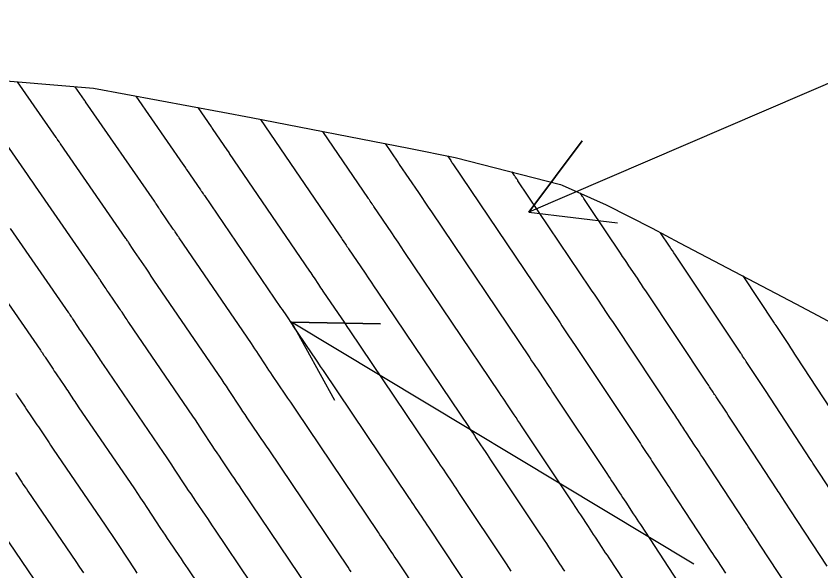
# Model space of a CAD drawing. Extents: x 954385 to 988206, y 1868364 to 1924553.
# Drawn here: x 956111.5 to 956165.7, y 1922768.5 to 1922805.9 of the extents above; entities that cross this region are included whole.
import ezdxf

# ---------------------------------------------------------------- set-up
doc = ezdxf.new("R2010")
doc.units = 0
for name, color, linetype in [('24', 7, 'Continuous'), ('26', 7, 'Continuous'), ('6', 7, 'Continuous'), ('7', 7, 'Continuous')]:
    doc.layers.add(name, color=color, linetype=linetype)

msp = doc.modelspace()

# ---------------------------------------------------------------- linework, layer by layer
at = {"layer": '24'}
msp.add_lwpolyline([(956108.905, 1922801.644), (956116.672, 1922800.99), (956125.38, 1922799.383), (956127.287, 1922799.017), (956137.926, 1922796.951), (956141.04, 1922796.339), (956148.141, 1922794.504), (956148.26, 1922794.455), (956151.234, 1922793.148), (956154.321, 1922791.557), (956156.18, 1922790.588), (956164.009, 1922786.476), (956165.839, 1922785.507), (956171.818, 1922782.29), (956176.711, 1922779.666), (956188.433, 1922775.115), (956198.448, 1922769.52), (956207.836, 1922763.54), (956210.35, 1922761.959)], dxfattribs=at)
at = {"layer": '26'}
for points in [[(956207.131, 1922818.928), (956146.022, 1922792.64), (956149.61, 1922797.449), (956146.022, 1922792.64), (956151.981, 1922791.938)], [(956157.131, 1922768.928), (956130.018, 1922785.23), (956136.017, 1922785.124), (956130.018, 1922785.23), (956132.926, 1922779.981)]]:
    msp.add_lwpolyline(points, dxfattribs=at)
at = {"layer": '6'}
for points in [[(956131.788, 1922766.374), (956126.678, 1922773.958), (956126.51, 1922774.207), (956126.342, 1922774.455), (956126.174, 1922774.704), (956126.005, 1922774.952), (956125.324, 1922775.955), (956125.159, 1922776.198), (956124.995, 1922776.443), (956124.832, 1922776.688), (956124.67, 1922776.933), (956124.024, 1922777.917), (956123.862, 1922778.163), (956123.699, 1922778.408), (956123.535, 1922778.652), (956123.37, 1922778.895), (956119.047, 1922785.224), (956118.99, 1922785.308), (956118.933, 1922785.392), (956118.877, 1922785.476), (956118.822, 1922785.56), (956118.6, 1922785.899), (956118.544, 1922785.983), (956118.488, 1922786.067), (956118.432, 1922786.151), (956118.375, 1922786.234), (956117.695, 1922787.221), (956117.636, 1922787.308), (956117.577, 1922787.395), (956117.519, 1922787.482), (956117.461, 1922787.569), (956117.15, 1922788.041), (956117.133, 1922788.068), (956117.115, 1922788.094), (956117.097, 1922788.121), (956117.08, 1922788.148), (956117.009, 1922788.254), (956116.991, 1922788.281), (956116.973, 1922788.308), (956116.955, 1922788.334), (956116.937, 1922788.361), (956112.757, 1922794.4), (956112.712, 1922794.464), (956112.668, 1922794.529), (956112.624, 1922794.593), (956112.58, 1922794.658), (956112.406, 1922794.918), (956112.362, 1922794.983), (956112.318, 1922795.048), (956112.274, 1922795.113), (956112.229, 1922795.177), (956108.509, 1922800.514)], [(956127.925, 1922798.893), (956133.23, 1922791.127), (956133.284, 1922791.048), (956133.337, 1922790.969), (956133.389, 1922790.89), (956133.442, 1922790.811), (956133.65, 1922790.494), (956133.702, 1922790.414), (956133.755, 1922790.335), (956133.808, 1922790.256), (956133.861, 1922790.178), (956134.981, 1922788.529), (956135.186, 1922788.228), (956135.39, 1922787.927), (956135.594, 1922787.625), (956135.797, 1922787.324), (956141.993, 1922778.128), (956142.114, 1922777.948), (956142.235, 1922777.769), (956142.355, 1922777.589), (956142.475, 1922777.409), (956142.956, 1922776.69), (956143.077, 1922776.511), (956143.197, 1922776.331), (956143.317, 1922776.151), (956143.437, 1922775.971), (956146.762, 1922770.976), (956146.907, 1922770.758), (956147.051, 1922770.54), (956147.195, 1922770.322), (956147.338, 1922770.104), (956147.976, 1922769.134), (956148.087, 1922768.964), (956148.199, 1922768.794), (956148.311, 1922768.624), (956148.423, 1922768.454)], [(956166.127, 1922768.803), (956163.634, 1922772.6), (956163.342, 1922773.045), (956163.051, 1922773.489), (956162.978, 1922773.6), (956162.905, 1922773.711), (956162.832, 1922773.822), (956162.759, 1922773.933), (956159.854, 1922778.367), (956159.723, 1922778.566), (956159.592, 1922778.766), (956159.461, 1922778.965), (956159.33, 1922779.165), (956158.64, 1922780.209), (956158.59, 1922780.284), (956158.54, 1922780.36), (956158.491, 1922780.435), (956158.441, 1922780.511), (956158.243, 1922780.813), (956158.193, 1922780.888), (956158.143, 1922780.964), (956158.093, 1922781.039), (956158.043, 1922781.115), (956153.895, 1922787.346), (956153.754, 1922787.558), (956153.613, 1922787.769), (956153.472, 1922787.981), (956153.331, 1922788.192), (956152.765, 1922789.037), (956152.624, 1922789.248), (956152.482, 1922789.459), (956152.34, 1922789.67), (956152.198, 1922789.881), (956150.117, 1922792.97), (956150.073, 1922793.037), (956150.028, 1922793.103), (956149.984, 1922793.169), (956149.94, 1922793.236), (956149.721, 1922793.566), (956149.698, 1922793.601), (956149.675, 1922793.636), (956149.652, 1922793.671), (956149.629, 1922793.706), (956149.49, 1922793.915)], [(956110.548, 1922770.999), (956113.509, 1922766.664)]]:
    msp.add_lwpolyline(points, dxfattribs=at)
at = {"layer": '7'}
for points in [[(956134.036, 1922768.416), (956133.933, 1922768.571), (956133.829, 1922768.725), (956128.502, 1922776.631), (956128.327, 1922776.891), (956128.152, 1922777.15), (956127.976, 1922777.409), (956127.801, 1922777.668), (956127.031, 1922778.799), (956126.889, 1922779.01), (956126.747, 1922779.221), (956126.606, 1922779.433), (956126.466, 1922779.645), (956125.908, 1922780.496), (956125.768, 1922780.708), (956125.627, 1922780.92), (956125.485, 1922781.131), (956125.342, 1922781.342), (956120.746, 1922788.069), (956120.701, 1922788.136), (956120.656, 1922788.202), (956120.612, 1922788.269), (956120.568, 1922788.336), (956120.392, 1922788.605), (956120.348, 1922788.672), (956120.303, 1922788.738), (956120.258, 1922788.805), (956120.213, 1922788.871), (956119.444, 1922789.988), (956119.398, 1922790.055), (956119.353, 1922790.122), (956119.308, 1922790.19), (956119.263, 1922790.257), (956119.023, 1922790.621), (956118.996, 1922790.663), (956118.968, 1922790.704), (956118.913, 1922790.787), (956118.9, 1922790.807), (956118.886, 1922790.828), (956118.872, 1922790.848), (956118.858, 1922790.869), (956114.446, 1922797.243), (956114.42, 1922797.279), (956114.395, 1922797.316), (956114.37, 1922797.353), (956114.346, 1922797.39), (956114.246, 1922797.538), (956114.222, 1922797.575), (956114.197, 1922797.611), (956114.171, 1922797.648), (956114.146, 1922797.685), (956111.541, 1922801.422)], [(956139.993, 1922764.892), (956137.162, 1922769.146), (956137.054, 1922769.307), (956136.947, 1922769.468), (956136.84, 1922769.629), (956136.732, 1922769.79), (956136.302, 1922770.433), (956136.194, 1922770.594), (956136.086, 1922770.754), (956135.978, 1922770.915), (956135.87, 1922771.076), (956130.326, 1922779.304), (956130.144, 1922779.574), (956129.961, 1922779.844), (956129.779, 1922780.114), (956129.596, 1922780.383), (956128.739, 1922781.644), (956128.618, 1922781.822), (956128.499, 1922782), (956128.38, 1922782.178), (956128.262, 1922782.357), (956127.791, 1922783.075), (956127.673, 1922783.254), (956127.554, 1922783.432), (956127.434, 1922783.61), (956127.314, 1922783.788), (956122.446, 1922790.914), (956122.413, 1922790.964), (956122.38, 1922791.013), (956122.347, 1922791.062), (956122.314, 1922791.112), (956122.184, 1922791.311), (956122.151, 1922791.36), (956122.118, 1922791.41), (956122.085, 1922791.459), (956122.051, 1922791.508), (956121.192, 1922792.756), (956121.16, 1922792.803), (956121.128, 1922792.85), (956121.096, 1922792.898), (956121.065, 1922792.945), (956120.895, 1922793.202), (956120.876, 1922793.231), (956120.857, 1922793.26), (956120.818, 1922793.319), (956120.808, 1922793.333), (956120.799, 1922793.348), (956120.789, 1922793.362), (956120.779, 1922793.376), (956116.135, 1922800.086), (956116.123, 1922800.104), (956116.111, 1922800.121), (956116.087, 1922800.157), (956116.075, 1922800.175), (956116.063, 1922800.193), (956115.434, 1922801.094)], [(956119.531, 1922800.462), (956122.7, 1922795.884), (956122.711, 1922795.868), (956122.723, 1922795.851), (956122.757, 1922795.8), (956122.768, 1922795.783), (956122.866, 1922795.633), (956122.885, 1922795.605), (956122.903, 1922795.578), (956122.922, 1922795.55), (956122.941, 1922795.523), (956123.89, 1922794.144), (956123.911, 1922794.113), (956123.933, 1922794.081), (956123.954, 1922794.049), (956123.976, 1922794.016), (956124.06, 1922793.888), (956124.081, 1922793.855), (956124.103, 1922793.823), (956124.124, 1922793.791), (956124.146, 1922793.759), (956129.286, 1922786.234), (956129.384, 1922786.09), (956129.482, 1922785.945), (956129.579, 1922785.799), (956129.675, 1922785.654), (956130.058, 1922785.069), (956130.154, 1922784.924), (956130.251, 1922784.778), (956130.348, 1922784.633), (956130.446, 1922784.489), (956131.391, 1922783.098), (956131.581, 1922782.818), (956131.771, 1922782.538), (956131.96, 1922782.258), (956132.15, 1922781.978), (956137.911, 1922773.426), (956138.023, 1922773.259), (956138.136, 1922773.093), (956138.248, 1922772.926), (956138.359, 1922772.758), (956138.807, 1922772.09), (956138.919, 1922771.923), (956139.03, 1922771.755), (956139.142, 1922771.588), (956139.253, 1922771.421), (956142.249, 1922766.92)], [(956144.832, 1922768.455), (956144.669, 1922768.702), (956144.506, 1922768.948), (956141.345, 1922773.696), (956141.229, 1922773.869), (956141.114, 1922774.043), (956140.998, 1922774.217), (956140.882, 1922774.39), (956140.417, 1922775.084), (956140.301, 1922775.257), (956140.185, 1922775.431), (956140.069, 1922775.604), (956139.952, 1922775.777), (956133.973, 1922784.651), (956133.777, 1922784.942), (956133.58, 1922785.233), (956133.383, 1922785.523), (956133.186, 1922785.814), (956132.153, 1922787.333), (956132.078, 1922787.445), (956132.003, 1922787.557), (956131.928, 1922787.669), (956131.854, 1922787.782), (956131.558, 1922788.232), (956131.484, 1922788.345), (956131.409, 1922788.457), (956131.334, 1922788.569), (956131.258, 1922788.68), (956125.846, 1922796.604), (956125.836, 1922796.619), (956125.826, 1922796.634), (956125.816, 1922796.648), (956125.806, 1922796.663), (956125.768, 1922796.722), (956125.758, 1922796.737), (956125.748, 1922796.752), (956125.738, 1922796.767), (956125.728, 1922796.781), (956124.689, 1922798.29), (956124.679, 1922798.306), (956124.668, 1922798.321), (956124.634, 1922798.373), (956124.621, 1922798.392), (956123.724, 1922799.689)], [(956153.824, 1922765.69), (956151.425, 1922769.351), (956151.31, 1922769.527), (956151.194, 1922769.702), (956151.078, 1922769.878), (956150.963, 1922770.054), (956150.499, 1922770.756), (956150.383, 1922770.931), (956150.267, 1922771.107), (956150.152, 1922771.283), (956150.036, 1922771.459), (956149.519, 1922772.246), (956149.394, 1922772.435), (956149.269, 1922772.625), (956149.144, 1922772.814), (956149.018, 1922773.003), (956145.528, 1922778.246), (956145.404, 1922778.432), (956145.28, 1922778.619), (956145.156, 1922778.805), (956145.031, 1922778.991), (956144.533, 1922779.735), (956144.409, 1922779.921), (956144.284, 1922780.107), (956144.159, 1922780.293), (956144.034, 1922780.478), (956137.621, 1922789.997), (956137.41, 1922790.309), (956137.199, 1922790.621), (956136.988, 1922790.933), (956136.777, 1922791.245), (956135.568, 1922793.023), (956135.537, 1922793.068), (956135.507, 1922793.114), (956135.476, 1922793.16), (956135.446, 1922793.206), (956135.325, 1922793.39), (956135.295, 1922793.436), (956135.264, 1922793.482), (956135.233, 1922793.527), (956135.202, 1922793.573), (956132.126, 1922798.077)], [(956136.326, 1922797.262), (956137.175, 1922796.019), (956137.183, 1922796.006), (956137.192, 1922795.994), (956137.2, 1922795.981), (956137.208, 1922795.969), (956137.242, 1922795.918), (956137.259, 1922795.892), (956137.275, 1922795.867), (956138.572, 1922793.96), (956138.791, 1922793.638), (956139.009, 1922793.316), (956139.227, 1922792.993), (956139.445, 1922792.67), (956146.075, 1922782.829), (956146.205, 1922782.637), (956146.334, 1922782.445), (956146.463, 1922782.253), (956146.591, 1922782.061), (956147.106, 1922781.291), (956147.235, 1922781.099), (956147.363, 1922780.906), (956147.492, 1922780.714), (956147.62, 1922780.521), (956151.274, 1922775.031), (956151.381, 1922774.87), (956151.488, 1922774.71), (956151.594, 1922774.549), (956151.7, 1922774.388), (956152.124, 1922773.743), (956152.23, 1922773.581), (956152.336, 1922773.42), (956152.442, 1922773.259), (956152.548, 1922773.098), (956153.054, 1922772.331), (956153.174, 1922772.15), (956153.294, 1922771.968), (956153.413, 1922771.787), (956153.532, 1922771.605), (956156.058, 1922767.751)], [(956140.527, 1922796.44), (956140.746, 1922796.118), (956140.783, 1922796.064), (956140.819, 1922796.01), (956140.855, 1922795.956), (956140.892, 1922795.903), (956148.116, 1922785.18), (956148.25, 1922784.982), (956148.383, 1922784.783), (956148.516, 1922784.585), (956148.649, 1922784.386), (956149.181, 1922783.591), (956149.314, 1922783.393), (956149.447, 1922783.194), (956149.579, 1922782.995), (956149.712, 1922782.796), (956153.531, 1922777.059), (956153.619, 1922776.927), (956153.706, 1922776.794), (956153.794, 1922776.662), (956153.881, 1922776.529), (956154.229, 1922775.999), (956154.317, 1922775.866), (956154.404, 1922775.734), (956154.491, 1922775.601), (956154.579, 1922775.469), (956155.146, 1922774.609), (956155.27, 1922774.422), (956155.393, 1922774.234), (956155.516, 1922774.046), (956155.64, 1922773.859), (956158.292, 1922769.812), (956158.4, 1922769.646), (956158.509, 1922769.48), (956158.618, 1922769.314), (956158.727, 1922769.148), (956159.271, 1922768.319)], [(956163.984, 1922766.603), (956161.616, 1922770.211), (956161.252, 1922770.765), (956160.889, 1922771.318), (956160.798, 1922771.457), (956160.707, 1922771.595), (956160.616, 1922771.734), (956160.525, 1922771.872), (956157.747, 1922776.113), (956157.62, 1922776.306), (956157.493, 1922776.5), (956157.365, 1922776.693), (956157.238, 1922776.887), (956156.609, 1922777.839), (956156.541, 1922777.943), (956156.472, 1922778.047), (956156.404, 1922778.151), (956156.335, 1922778.255), (956156.062, 1922778.671), (956155.993, 1922778.775), (956155.925, 1922778.879), (956155.856, 1922778.983), (956155.787, 1922779.087), (956151.803, 1922785.071), (956151.667, 1922785.276), (956151.53, 1922785.482), (956151.393, 1922785.687), (956151.256, 1922785.892), (956150.707, 1922786.712), (956150.57, 1922786.917), (956150.433, 1922787.121), (956150.295, 1922787.326), (956150.157, 1922787.531), (956145.284, 1922794.764), (956145.263, 1922794.795), (956145.242, 1922794.826), (956145.221, 1922794.857), (956145.201, 1922794.888), (956145.118, 1922795.013), (956145.098, 1922795.044), (956145.077, 1922795.075), (956145.056, 1922795.106), (956145.036, 1922795.137), (956144.91, 1922795.327), (956144.905, 1922795.333), (956144.898, 1922795.342)], [(956129.747, 1922764.023), (956124.854, 1922771.285), (956124.694, 1922771.523), (956124.533, 1922771.761), (956124.372, 1922771.999), (956124.21, 1922772.237), (956123.564, 1922773.187), (956123.403, 1922773.425), (956123.243, 1922773.664), (956123.084, 1922773.903), (956122.926, 1922774.143), (956122.141, 1922775.339), (956121.957, 1922775.618), (956121.772, 1922775.896), (956121.585, 1922776.173), (956121.397, 1922776.449), (956117.347, 1922782.379), (956117.278, 1922782.48), (956117.21, 1922782.581), (956117.143, 1922782.683), (956117.076, 1922782.785), (956116.808, 1922783.193), (956116.741, 1922783.295), (956116.673, 1922783.396), (956116.605, 1922783.497), (956116.536, 1922783.598), (956115.947, 1922784.454), (956115.874, 1922784.56), (956115.802, 1922784.667), (956115.73, 1922784.774), (956115.659, 1922784.881), (956115.278, 1922785.46), (956115.256, 1922785.493), (956115.234, 1922785.526), (956115.213, 1922785.559), (956115.191, 1922785.591), (956115.104, 1922785.722), (956115.082, 1922785.755), (956115.06, 1922785.788), (956115.038, 1922785.82), (956115.015, 1922785.853), (956111.067, 1922791.556)], [(956168.27, 1922771.002), (956165.652, 1922774.99), (956165.433, 1922775.325), (956165.213, 1922775.659), (956165.158, 1922775.743), (956165.103, 1922775.827), (956165.048, 1922775.91), (956164.993, 1922775.994), (956161.962, 1922780.621), (956161.827, 1922780.826), (956161.692, 1922781.032), (956161.557, 1922781.237), (956161.421, 1922781.442), (956160.671, 1922782.579), (956160.64, 1922782.626), (956160.609, 1922782.673), (956160.578, 1922782.72), (956160.547, 1922782.767), (956160.424, 1922782.955), (956160.393, 1922783.002), (956160.362, 1922783.049), (956160.331, 1922783.096), (956160.3, 1922783.142), (956155.897, 1922789.756), (956155.797, 1922789.907), (956155.697, 1922790.057), (956155.596, 1922790.207), (956155.496, 1922790.358), (956154.893, 1922791.259)], [(956109.378, 1922788.713), (956113.094, 1922783.345), (956113.121, 1922783.306), (956113.147, 1922783.268), (956113.173, 1922783.229), (956113.199, 1922783.19), (956113.302, 1922783.035), (956113.328, 1922782.996), (956113.354, 1922782.957), (956113.38, 1922782.918), (956113.405, 1922782.879), (956113.857, 1922782.193), (956113.942, 1922782.066), (956114.027, 1922781.939), (956114.112, 1922781.813), (956114.198, 1922781.687), (956114.698, 1922780.961), (956114.779, 1922780.843), (956114.859, 1922780.725), (956114.938, 1922780.606), (956115.016, 1922780.487), (956115.329, 1922780.009), (956115.408, 1922779.89), (956115.487, 1922779.771), (956115.567, 1922779.652), (956115.647, 1922779.534), (956119.425, 1922774.003), (956119.636, 1922773.694), (956119.844, 1922773.383), (956120.052, 1922773.072), (956120.258, 1922772.76), (956121.187, 1922771.343), (956121.339, 1922771.114), (956121.491, 1922770.885), (956121.644, 1922770.657), (956121.797, 1922770.43), (956122.415, 1922769.521), (956122.569, 1922769.294), (956122.723, 1922769.067), (956122.877, 1922768.839), (956123.03, 1922768.612), (956127.706, 1922761.673)], [(956160.438, 1922788.351), (956162.556, 1922785.17), (956162.58, 1922785.133), (956162.605, 1922785.097), (956162.665, 1922785.005), (956162.701, 1922784.95), (956163.513, 1922783.72), (956163.652, 1922783.509), (956163.792, 1922783.298), (956163.93, 1922783.086), (956164.069, 1922782.875), (956167.227, 1922778.055)], [(956111.444, 1922780.434), (956111.473, 1922780.389), (956111.503, 1922780.344), (956111.533, 1922780.299), (956112.057, 1922779.503), (956112.154, 1922779.357), (956112.251, 1922779.211), (956112.35, 1922779.066), (956112.449, 1922778.921), (956112.86, 1922778.324), (956112.952, 1922778.189), (956113.044, 1922778.054), (956113.135, 1922777.918), (956113.225, 1922777.781), (956113.583, 1922777.233), (956113.673, 1922777.097), (956113.764, 1922776.96), (956113.855, 1922776.825), (956113.947, 1922776.689), (956117.453, 1922771.557), (956117.686, 1922771.214), (956117.917, 1922770.871), (956118.146, 1922770.527), (956118.374, 1922770.181), (956119.449, 1922768.543), (956119.593, 1922768.324)], [(956111.413, 1922775.105), (956111.837, 1922774.458), (956111.939, 1922774.304), (956112.041, 1922774.15), (956112.144, 1922773.997), (956112.248, 1922773.844), (956115.481, 1922769.11), (956115.736, 1922768.735), (956115.989, 1922768.359)]]:
    msp.add_lwpolyline(points, dxfattribs=at)

doc.saveas('drawing.dxf')
